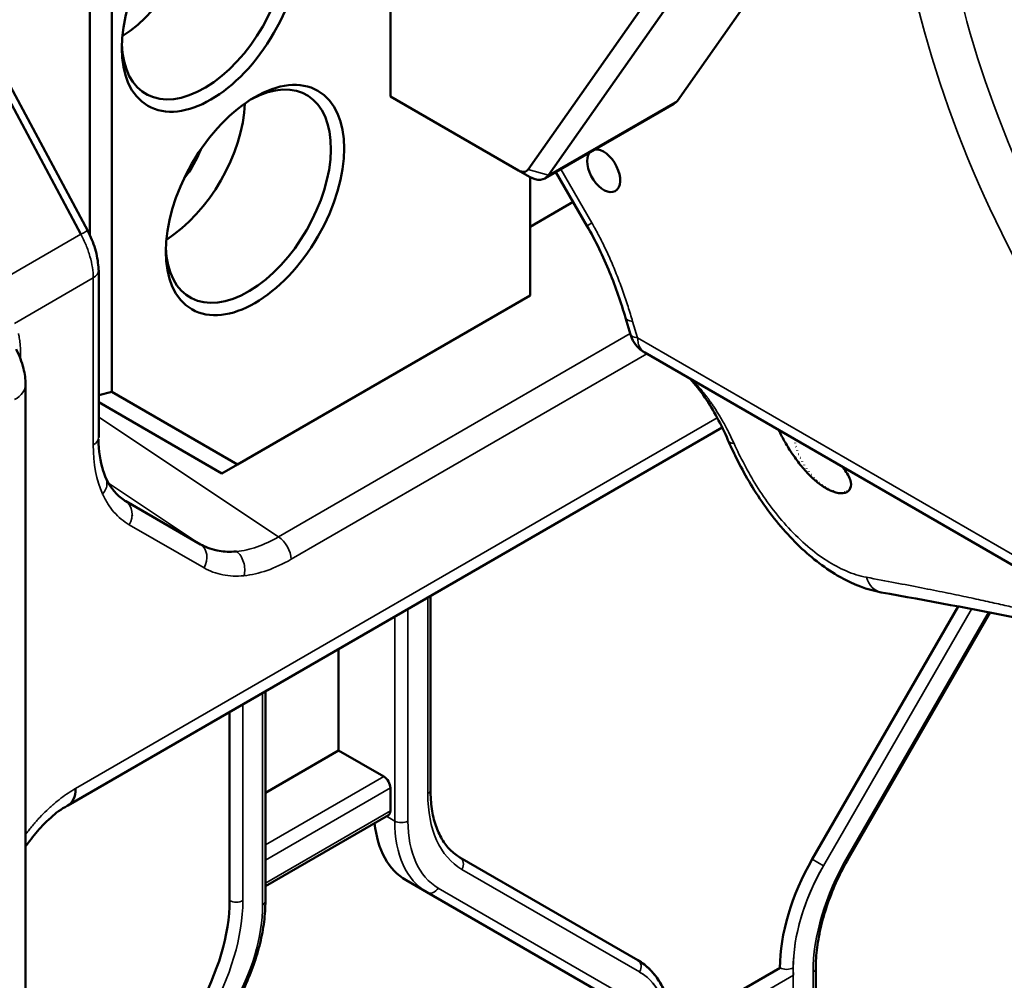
# Model space of a CAD drawing. Header units: millimetres. Extents: x 0 to 14369, y -869 to 2970.
# Tile 677 of 787: x 3617 to 3648, y 1786 to 1817. Entities that reach past the tile are written whole.
import ezdxf

# ---------------------------------------------------------------- set-up
doc = ezdxf.new("R2010")
doc.units = ezdxf.units.MM
doc.header["$LTSCALE"] = 10
doc.layers.add('Sichtbar (ISO)', color=7, linetype='Continuous', lineweight=50)
doc.layers.add('Sichtbar schmal (ISO)', color=7, linetype='Continuous', lineweight=35)

msp = doc.modelspace()

# ---------------------------------------------------------------- linework, layer by layer
at = {"layer": 'Sichtbar (ISO)'}
for p, q in [((3628.48, 1829.539), (3628.48, 1814.212)), ((3618.828, 1809.761), (3618.828, 1824.374)), ((3619.535, 1804.726), (3619.535, 1824.374)), ((3644.755, 1824.111), (3637.699, 1814.074)), ((3639.958, 1821.899), (3632.903, 1811.862)), ((3633.563, 1811.685), (3640.618, 1821.722)), ((3618.538, 1809.787), (3612.49, 1821.11)), ((3618.766, 1809.898), (3612.686, 1821.205)), ((3628.48, 1814.212), (3632.597, 1811.835)), ((3637.587, 1813.969), (3633.45, 1811.581)), ((3632.95, 1811.631), (3632.597, 1811.835)), ((3633.8, 1811.783), (3634.796, 1810.057)), ((3632.97, 1807.823), (3632.97, 1811.62)), ((3632.97, 1810.027), (3634.353, 1810.825)), ((3619.113, 1808.629), (3619.113, 1803.266)), ((3623.57, 1802.396), (3632.97, 1807.823)), ((3636.036, 1807.1), (3636.194, 1806.572)), ((3636.649, 1805.986), (3636.649, 1805.986)), ((3656.077, 1794.77), (3636.649, 1805.986)), ((3616.763, 1770.747), (3616.763, 1804.967)), ((3619.535, 1804.726), (3619.113, 1804.625)), ((3623.57, 1802.396), (3619.535, 1804.726)), ((3623.07, 1802.107), (3619.113, 1804.392)), ((3639.14, 1803.581), (3618.124, 1791.447)), ((3623.57, 1802.396), (3623.07, 1802.107)), ((3622.385, 1799.831), (3619.985, 1801.217)), ((3620.184, 1800.753), (3620.188, 1800.75)), ((3629.77, 1791.947), (3629.77, 1798.171)), ((3629.77, 1791.947), (3629.77, 1798.171)), ((3646.716, 1797.837), (3642.031, 1789.723)), ((3647.748, 1797.639), (3643.202, 1789.764)), ((3647.748, 1797.639), (3643.202, 1789.764)), ((3626.818, 1793.216), (3626.818, 1796.467)), ((3626.818, 1796.467), (3626.818, 1793.216)), ((3624.466, 1788.378), (3624.466, 1795.109)), ((3624.466, 1788.378), (3624.466, 1795.109)), ((3623.318, 1794.446), (3623.318, 1788.395)), ((3624.466, 1791.858), (3626.818, 1793.216)), ((3626.818, 1793.216), (3624.466, 1791.858)), ((3628.268, 1792.379), (3626.818, 1793.216)), ((3626.818, 1793.216), (3628.268, 1792.379)), ((3628.48, 1791.277), (3628.48, 1792.011)), ((3628.48, 1792.011), (3628.48, 1791.277)), ((3624.466, 1788.858), (3628.418, 1791.139)), ((3624.466, 1788.858), (3628.418, 1791.139)), ((3636.425, 1786.486), (3630.717, 1789.781)), ((3636.425, 1786.486), (3630.717, 1789.781)), ((3628.985, 1789.049), (3629.657, 1788.661)), ((3629.657, 1788.661), (3628.985, 1789.049)), ((3629.657, 1788.661), (3635.364, 1785.366)), ((3635.364, 1785.366), (3629.657, 1788.661)), ((3640.996, 1786.238), (3637.545, 1784.246)), ((3642.144, 1786.221), (3642.144, 1761.533)), ((3642.144, 1786.221), (3642.144, 1761.533))]:
    msp.add_line(p, q, dxfattribs=at)
for centre in [(3622.717, 1817.416), (3624.131, 1810.884)]:
    msp.add_ellipse(centre, major_axis=(2.025, 3.507), ratio=0.57735, dxfattribs=at)
for centre, major_axis, ratio, start_param, end_param in [((3622.505, 1817.539), (-1.875, -3.248), 0.57735, 5.537027, 10.170936), ((3619.747, 1819.131), (-1.875, -3.248), 0.57735, 0.832226, 2.309367), ((3623.919, 1811.007), (-1.875, -3.248), 0.57735, 5.537027, 10.170936), ((3637.087, 1814.835), (0.5, -0.866), 0.57735, 0, 0.261799), ((3621.161, 1812.599), (-1.875, -3.248), 0.57735, 0.832226, 2.309367), ((3621.161, 1812.599), (1, 1.732), 0.57735, 4.439168, 4.98561), ((3635.331, 1811.823), (-0.375, 0.65), 0.57735, 0.230155, 6.053031), ((3632.597, 1812.243), (0.25, -0.433), 0.57735, 5.497787, 6.544985), ((3632.95, 1812.447), (0.5, -0.866), 0.57735, 5.497787, 6.544985), ((3618.225, 1809.607), (0.538, 0.289), 0.021381, 6.269427, 6.287617), ((3618.498, 1808.629), (0.61, 0), 0.577351, 6.282582, 6.285316), ((3642.49, 1802.868), (-0.75, 1.299), 0.57735, 1.000091, 1.007059), ((3642.49, 1802.868), (-0.75, 1.299), 0.57735, 1.087357, 1.094326), ((3642.49, 1802.868), (-0.75, 1.299), 0.57735, 1.174624, 1.181592), ((3642.49, 1802.868), (-0.75, 1.299), 0.57735, 1.26189, 1.268858), ((3642.49, 1802.868), (-0.75, 1.299), 0.57735, 1.349157, 1.356125), ((3642.49, 1802.868), (-0.75, 1.299), 0.57735, 1.436423, 1.443391), ((3642.49, 1802.868), (-0.75, 1.299), 0.57735, 1.52369, 1.530658), ((3642.49, 1802.868), (-0.75, 1.299), 0.57735, 1.610956, 1.617924), ((3642.49, 1802.868), (-0.75, 1.299), 0.57735, 1.698222, 1.705191), ((3642.49, 1802.868), (-0.75, 1.299), 0.57735, 1.785489, 1.792457), ((3642.49, 1802.868), (-0.75, 1.299), 0.57735, 1.872755, 1.879724), ((3642.49, 1802.868), (-0.75, 1.299), 0.57735, 1.960022, 1.96699), ((3642.49, 1802.868), (-0.75, 1.299), 0.57735, 2.047288, 2.054257), ((3642.49, 1802.868), (-0.75, 1.299), 0.57735, 2.134555, 2.141523), ((3642.49, 1802.868), (-0.75, 1.299), 0.57735, 2.221821, 2.22879), ((3642.49, 1802.868), (-0.75, 1.299), 0.57735, 2.309088, 2.316056), ((3642.49, 1802.868), (-0.75, 1.299), 0.57735, 2.396354, 2.403322), ((3642.49, 1802.868), (-0.75, 1.299), 0.57735, 2.483621, 2.490589), ((3642.49, 1802.868), (-0.75, 1.299), 0.57735, 2.570887, 2.577855), ((3642.49, 1802.868), (-0.75, 1.299), 0.57735, 2.658154, 2.665122), ((3642.49, 1802.868), (0.75, -1.299), 0.57735, 5.887013, 5.893981), ((3642.49, 1802.868), (0.75, -1.299), 0.57735, 5.974279, 5.981247), ((3642.49, 1802.868), (0.75, -1.299), 0.57735, 6.061546, 6.068514), ((3642.49, 1802.868), (0.75, -1.299), 0.57735, 6.148812, 6.15578), ((3644.406, 1799.176), (-0.159, -0.886), 0.746593, 6.283127, 6.283165), ((3628.268, 1792.134), (0.15, -0.26), 0.57735, 0.785398, 2.356194), ((3628.268, 1792.134), (-0.15, 0.26), 0.57735, 3.926991, 5.497787), ((3617.524, 1792.486), (0.6, -1.039), 0.57735, 6.249559, 7.068583), ((3628.268, 1791.399), (0.15, -0.26), 0.57735, 0, 0.785398), ((3628.268, 1791.399), (0.15, -0.26), 0.57735, 0, 0.785398), ((3631.485, 1793.379), (-2.5, -4.33), 0.57735, 5.612894, 6.283185), ((3631.485, 1793.379), (-2.5, -4.33), 0.57735, 5.612894, 6.283185), ((3644.531, 1788.279), (-2.5, -4.33), 0.57735, 4.712389, 5.497787), ((3619.782, 1786.354), (-2.5, -4.33), 0.57735, 1.570796, 2.356194)]:
    msp.add_ellipse(centre, major_axis=major_axis, ratio=ratio, start_param=start_param, end_param=end_param, dxfattribs=at)
for points, knots in [([(3618.76, 1809.894), (3618.859, 1809.711), (3618.94, 1809.516), (3619.057, 1809.122), (3619.093, 1808.92), (3619.104, 1808.694), (3619.105, 1808.662), (3619.105, 1808.63)], [0, 0, 0, 0, 0.0624168, 0.0624168, 0.1261603, 0.1261603, 0.1366788, 0.1366788, 0.1366788, 0.1366788]), ([(3636.036, 1807.1), (3635.892, 1807.585), (3635.722, 1808.078), (3635.316, 1809.07), (3635.073, 1809.575), (3634.796, 1810.057)], [0, 0, 0, 0, 0.1606222, 0.1606222, 0.3273765, 0.3273765, 0.3273765, 0.3273765]), ([(3636.649, 1805.986), (3636.559, 1806.039), (3636.476, 1806.107), (3636.338, 1806.263), (3636.281, 1806.353), (3636.221, 1806.488), (3636.206, 1806.53), (3636.194, 1806.572)], [0, 0, 0, 0, 0.03144152, 0.03144152, 0.06262639, 0.06262639, 0.07586673, 0.07586673, 0.07586673, 0.07586673]), ([(3616.461, 1806.096), (3616.565, 1805.9), (3616.644, 1805.688), (3616.74, 1805.306), (3616.764, 1805.132), (3616.762, 1804.961)], [0, 0, 0, 0, 0.0666841, 0.0666841, 0.1194396, 0.1194396, 0.1194396, 0.1194396]), ([(3639.325, 1803.18), (3639.108, 1803.672), (3638.865, 1804.142), (3638.436, 1804.762), (3638.274, 1804.963), (3638.11, 1805.143)], [0, 0, 0, 0, 0.1770147, 0.1770147, 0.2696391, 0.2696391, 0.2696391, 0.2696391]), ([(3640.957, 1803.5), (3640.974, 1803.461), (3640.992, 1803.419), (3641.039, 1803.326), (3641.071, 1803.265), (3641.172, 1803.085), (3641.248, 1802.957), (3641.42, 1802.692), (3641.512, 1802.561), (3641.706, 1802.312), (3641.806, 1802.195), (3642.005, 1801.988), (3642.103, 1801.898), (3642.252, 1801.779), (3642.302, 1801.742), (3642.379, 1801.69), (3642.407, 1801.672), (3642.447, 1801.648), (3642.459, 1801.64), (3642.472, 1801.633)], [0.2874388, 0.2874388, 0.2874388, 0.2874388, 0.3259012, 0.3259012, 0.3792869, 0.3792869, 0.4689788, 0.4689788, 0.5493116, 0.5493116, 0.6227202, 0.6227202, 0.6887355, 0.6887355, 0.7217573, 0.7217573, 0.7400776, 0.7400776, 0.7486476, 0.7486476, 0.7486476, 0.7486476]), ([(3619.106, 1803.213), (3619.11, 1802.828), (3619.161, 1802.483), (3619.28, 1802.112), (3619.31, 1802.032), (3619.344, 1801.957)], [0.0070221, 0.0070221, 0.0070221, 0.0070221, 0.1570952, 0.1570952, 0.2011796, 0.2011796, 0.2011796, 0.2011796]), ([(3644.247, 1798.29), (3643.804, 1798.37), (3643.354, 1798.543), (3642.474, 1799.039), (3642.033, 1799.374), (3641.21, 1800.16), (3640.818, 1800.622), (3640.139, 1801.589), (3639.841, 1802.104), (3639.496, 1802.801), (3639.408, 1802.993), (3639.325, 1803.18)], [0, 0, 0, 0, 0.1745798, 0.1745798, 0.353453, 0.353453, 0.5337131, 0.5337131, 0.7082201, 0.7082201, 0.774484, 0.774484, 0.774484, 0.774484]), ([(3642.472, 1801.633), (3642.482, 1801.627), (3642.492, 1801.622), (3642.527, 1801.602), (3642.553, 1801.589), (3642.621, 1801.556), (3642.663, 1801.538), (3642.825, 1801.481), (3642.934, 1801.465), (3643.112, 1801.488), (3643.18, 1801.524), (3643.271, 1801.642), (3643.288, 1801.728), (3643.251, 1801.94), (3643.188, 1802.068), (3643.064, 1802.238), (3643.033, 1802.279), (3642.994, 1802.324)], [-0.6142898, -0.6142898, -0.6142898, -0.6142898, -0.6076723, -0.6076723, -0.5901769, -0.5901769, -0.5605944, -0.5605944, -0.4730981, -0.4730981, -0.3889159, -0.3889159, -0.2951735, -0.2951735, -0.1882909, -0.1882909, -0.1587758, -0.1587758, -0.1587758, -0.1587758]), ([(3622.385, 1799.831), (3622.516, 1799.755), (3622.689, 1799.678), (3623.087, 1799.6), (3623.263, 1799.588), (3623.479, 1799.598), (3623.51, 1799.6), (3623.541, 1799.602)], [-0.2006099, -0.2006099, -0.2006099, -0.2006099, -0.0841437, -0.0841437, 0, 0, 0.0136769, 0.0136769, 0.0136769, 0.0136769]), ([(3629.77, 1791.947), (3629.77, 1791.734), (3629.784, 1791.531), (3629.841, 1791.151), (3629.883, 1790.974), (3629.992, 1790.649), (3630.059, 1790.502), (3630.214, 1790.24), (3630.302, 1790.126), (3630.496, 1789.929), (3630.602, 1789.847), (3630.717, 1789.781)], [3.1415927, 3.1415927, 3.1415927, 3.1415927, 3.2986723, 3.2986723, 3.4557519, 3.4557519, 3.6128316, 3.6128316, 3.7699112, 3.7699112, 3.9269908, 3.9269908, 3.9269908, 3.9269908]), ([(3629.77, 1791.947), (3629.77, 1791.734), (3629.784, 1791.531), (3629.841, 1791.151), (3629.883, 1790.974), (3629.992, 1790.649), (3630.059, 1790.502), (3630.214, 1790.24), (3630.302, 1790.126), (3630.496, 1789.929), (3630.602, 1789.847), (3630.717, 1789.781)], [3.1415927, 3.1415927, 3.1415927, 3.1415927, 3.2986723, 3.2986723, 3.4557519, 3.4557519, 3.6128316, 3.6128316, 3.7699112, 3.7699112, 3.9269908, 3.9269908, 3.9269908, 3.9269908]), ([(3618.103, 1791.436), (3618.012, 1791.391), (3617.92, 1791.334), (3617.661, 1791.146), (3617.483, 1790.984), (3617.167, 1790.652), (3617.024, 1790.481), (3616.846, 1790.245), (3616.804, 1790.187), (3616.763, 1790.128)], [0, 0, 0, 0, 0.0463276, 0.0463276, 0.1258036, 0.1258036, 0.1940807, 0.1940807, 0.2157094, 0.2157094, 0.2157094, 0.2157094]), ([(3643.202, 1789.764), (3643.067, 1789.532), (3642.944, 1789.293), (3642.721, 1788.81), (3642.621, 1788.566), (3642.45, 1788.078), (3642.377, 1787.834), (3642.261, 1787.353), (3642.217, 1787.116), (3642.159, 1786.657), (3642.144, 1786.434), (3642.144, 1786.221)], [2.3561945, 2.3561945, 2.3561945, 2.3561945, 2.5132741, 2.5132741, 2.6703538, 2.6703538, 2.8274334, 2.8274334, 2.984513, 2.984513, 3.1415927, 3.1415927, 3.1415927, 3.1415927]), ([(3643.202, 1789.764), (3643.067, 1789.532), (3642.944, 1789.293), (3642.721, 1788.81), (3642.621, 1788.566), (3642.45, 1788.078), (3642.377, 1787.834), (3642.261, 1787.353), (3642.217, 1787.116), (3642.159, 1786.657), (3642.144, 1786.434), (3642.144, 1786.221)], [2.3561945, 2.3561945, 2.3561945, 2.3561945, 2.5132741, 2.5132741, 2.6703538, 2.6703538, 2.8274334, 2.8274334, 2.984513, 2.984513, 3.1415927, 3.1415927, 3.1415927, 3.1415927]), ([(3624.466, 1788.378), (3624.466, 1788.164), (3624.452, 1787.942), (3624.394, 1787.49), (3624.352, 1787.26), (3624.239, 1786.795), (3624.169, 1786.561), (3624.005, 1786.093), (3623.91, 1785.86), (3623.698, 1785.4), (3623.58, 1785.173), (3623.453, 1784.953)], [0, 0, 0, 0, 0.1570796, 0.1570796, 0.3141593, 0.3141593, 0.4712389, 0.4712389, 0.6283185, 0.6283185, 0.7853982, 0.7853982, 0.7853982, 0.7853982]), ([(3624.466, 1788.378), (3624.466, 1788.164), (3624.452, 1787.942), (3624.394, 1787.49), (3624.352, 1787.26), (3624.239, 1786.795), (3624.169, 1786.561), (3624.005, 1786.093), (3623.91, 1785.86), (3623.698, 1785.4), (3623.58, 1785.173), (3623.453, 1784.953)], [0, 0, 0, 0, 0.1570796, 0.1570796, 0.3141593, 0.3141593, 0.4712389, 0.4712389, 0.6283185, 0.6283185, 0.7853982, 0.7853982, 0.7853982, 0.7853982]), ([(3636.425, 1786.486), (3636.571, 1786.401), (3636.706, 1786.296), (3636.947, 1786.053), (3637.053, 1785.913), (3637.234, 1785.607), (3637.31, 1785.44), (3637.43, 1785.084), (3637.474, 1784.894), (3637.533, 1784.497), (3637.548, 1784.289), (3637.548, 1784.074)], [5.4977871, 5.4977871, 5.4977871, 5.4977871, 5.6548668, 5.6548668, 5.8119464, 5.8119464, 5.969026, 5.969026, 6.1261057, 6.1261057, 6.2831853, 6.2831853, 6.2831853, 6.2831853]), ([(3636.425, 1786.486), (3636.575, 1786.399), (3636.712, 1786.292), (3636.958, 1786.04), (3637.065, 1785.897), (3637.248, 1785.581), (3637.323, 1785.408), (3637.441, 1785.04), (3637.484, 1784.845), (3637.536, 1784.458), (3637.548, 1784.269), (3637.548, 1784.074)], [5.4977871, 5.4977871, 5.4977871, 5.4977871, 5.6585239, 5.6585239, 5.8192606, 5.8192606, 5.9799973, 5.9799973, 6.1407341, 6.1407341, 6.2831853, 6.2831853, 6.2831853, 6.2831853])]:
    msp.add_open_spline(points, degree=3, knots=knots, dxfattribs=at)
for points in [[(3619.344, 1801.957), (3619.489, 1801.637), (3619.702, 1801.394), (3619.928, 1801.251)], [(3619.928, 1801.251), (3619.948, 1801.238), (3619.967, 1801.227), (3619.984, 1801.217)], [(3648.652, 1797.457), (3647.218, 1797.751), (3645.737, 1798.023), (3644.247, 1798.29)]]:
    msp.add_open_spline(points, degree=3, dxfattribs=at)
at = {"layer": 'Sichtbar schmal (ISO)'}
for p, q in [((3633.563, 1811.685), (3637.699, 1814.074)), ((3632.903, 1811.862), (3633.563, 1811.685)), ((3633.959, 1811.875), (3634.955, 1810.148)), ((3615.001, 1807.745), (3618.538, 1809.787)), ((3618.677, 1809.858), (3618.677, 1809.858)), ((3618.937, 1808.384), (3616.407, 1806.924)), ((3618.937, 1803.021), (3618.937, 1808.384)), ((3618.958, 1808.397), (3618.958, 1808.398)), ((3636.263, 1806.99), (3636.421, 1806.459)), ((3636.187, 1806.595), (3624.89, 1800.073)), ((3636.421, 1806.459), (3655.916, 1795.205)), ((3616.606, 1805.77), (3616.606, 1805.814)), ((3636.717, 1805.948), (3625.292, 1799.351)), ((3618.372, 1791.996), (3638.98, 1803.894)), ((3624.89, 1800.073), (3619.113, 1803.914)), ((3619.424, 1801.8), (3622.385, 1799.831)), ((3619.984, 1801.217), (3619.826, 1801.323)), ((3622.496, 1799.074), (3620.095, 1800.461)), ((3620.148, 1800.573), (3620.148, 1800.574)), ((3625.288, 1799.417), (3625.288, 1799.417)), ((3629.682, 1798.12), (3629.682, 1791.825)), ((3629.682, 1791.825), (3629.682, 1798.12)), ((3629.045, 1790.95), (3629.045, 1797.753)), ((3629.045, 1797.753), (3629.045, 1790.95)), ((3646.716, 1797.837), (3642.031, 1789.723)), ((3647.151, 1797.755), (3642.393, 1789.514)), ((3642.393, 1789.514), (3647.151, 1797.755)), ((3643.154, 1789.792), (3647.691, 1797.65)), ((3647.691, 1797.65), (3643.154, 1789.792)), ((3628.621, 1797.508), (3628.621, 1790.95)), ((3628.621, 1790.95), (3628.621, 1797.508)), ((3624.379, 1795.059), (3624.379, 1788.256)), ((3624.379, 1788.256), (3624.379, 1795.059)), ((3623.318, 1794.446), (3623.318, 1788.395)), ((3623.742, 1788.395), (3623.742, 1794.691)), ((3623.742, 1794.691), (3623.742, 1788.395)), ((3628.268, 1792.379), (3624.466, 1790.184)), ((3624.466, 1790.184), (3628.268, 1792.379)), ((3624.466, 1789.694), (3628.48, 1792.011)), ((3628.48, 1792.011), (3624.466, 1789.694)), ((3628.48, 1791.277), (3624.466, 1788.96)), ((3624.466, 1788.96), (3628.48, 1791.277)), ((3628.621, 1790.95), (3628.356, 1791.103)), ((3628.356, 1791.103), (3628.621, 1790.95)), ((3642.031, 1789.723), (3642.393, 1789.514)), ((3642.393, 1789.514), (3642.031, 1789.723)), ((3643.154, 1789.792), (3643.202, 1789.764)), ((3643.202, 1789.764), (3643.154, 1789.792)), ((3636.487, 1786.104), (3630.78, 1789.399)), ((3630.78, 1789.399), (3636.487, 1786.104)), ((3630.019, 1788.798), (3635.726, 1785.503)), ((3635.726, 1785.503), (3630.019, 1788.798)), ((3641.42, 1760.536), (3641.42, 1786.238)), ((3641.427, 1785.997), (3637.453, 1783.703)), ((3642.056, 1786.098), (3642.056, 1761.41)), ((3642.056, 1761.41), (3642.056, 1786.098))]:
    msp.add_line(p, q, dxfattribs=at)
for centre, major_axis, ratio, start_param, end_param in [((3660.64, 1814.163), (11.341, -19.642), 0.57735, 3.926991, 5.198829), ((3661.347, 1814.571), (10.841, -18.776), 0.57735, 3.926991, 5.195045), ((3618.225, 1809.607), (0.538, 0.289), 0.021381, 0.004431, 0.939151), ((3635.662, 1810.557), (-0.866, -0.5), 0.000721, 0, 0.61548), ((3618.498, 1808.629), (0.61, 0), 0.577351, 5.513798, 6.282582), ((3636.899, 1807.357), (-0.863, -0.257), 0.311649, 0, 0.653049), ((3617.043, 1805.568), (-0.61, 0), 0.57735, 5.511507, 5.54359), ((3615.563, 1804.967), (1.2, 0), 0.57735, 5.497787, 6.2754), ((3618.499, 1803.266), (0.61, 0), 0.57735, 5.512921, 6.282613), ((3624.083, 1806.266), (-4.099, -5.753), 0.541038, 5.6345, 5.977341), ((3640.148, 1803.543), (-0.823, -0.363), 0.392203, 6.283185, 6.831576), ((3619.659, 1800.701), (0.305, 0.528), 0.816497, 4.728116, 6.234628), ((3622.062, 1799.316), (0.304, 0.527), 0.816497, 4.725509, 6.237232), ((3624.861, 1799.593), (0.305, -0.528), 0.57735, 0.800532, 2.288701), ((3625.556, 1805.606), (2.95, 6.607), 0.536787, 3.439848, 3.778091), ((3644.406, 1799.176), (-0.159, -0.886), 0.746593, 5.311991, 6.283148), ((3629.47, 1791.947), (0.3, 0), 0.57735, 5.497787, 6.283185), ((3629.47, 1791.947), (0.3, 0), 0.57735, 5.497787, 6.283185), ((3633.43, 1793.988), (-2.65, -4.59), 0.57735, 5.497787, 6.283185), ((3633.43, 1793.988), (-2.65, -4.59), 0.57735, 5.497787, 6.283185), ((3628.833, 1791.073), (-0.3, 0), 0.57735, 0.785398, 2.356194), ((3632.157, 1792.991), (-2.5, -4.33), 0.57735, 5.497787, 6.283185), ((3628.833, 1791.073), (0.3, 0), 0.57735, 3.926991, 5.497787), ((3632.157, 1792.991), (-2.5, -4.33), 0.57735, 5.497787, 6.283185), ((3632.369, 1792.869), (-2.35, -4.07), 0.57735, 5.497787, 6.283185), ((3632.369, 1792.869), (-2.35, -4.07), 0.57735, 5.497787, 6.283185), ((3630.567, 1789.521), (0.15, 0.26), 0.816497, 4.712389, 6.283185), ((3630.567, 1789.521), (0.15, 0.26), 0.816497, 4.712389, 6.283185), ((3644.531, 1788.279), (-2.5, -4.33), 0.57735, 4.712389, 5.497787), ((3645.804, 1788.262), (2.65, 4.59), 0.57735, 1.570796, 2.356194), ((3645.804, 1788.262), (-2.65, -4.59), 0.57735, 4.712389, 5.497787), ((3644.743, 1788.157), (-2.35, -4.07), 0.57735, 4.712389, 5.56166), ((3644.743, 1788.157), (-2.35, -4.07), 0.57735, 4.712389, 5.497787), ((3629.807, 1788.921), (-0.15, -0.26), 0.816497, 0, 1.570796), ((3629.807, 1788.921), (-0.15, -0.26), 0.816497, 0, 1.570796), ((3619.782, 1786.354), (-2.5, -4.33), 0.57735, 1.570796, 2.356194), ((3619.995, 1786.232), (-2.65, -4.59), 0.57735, 1.570796, 2.356194), ((3619.995, 1786.232), (2.65, 4.59), 0.57735, 4.712389, 5.497787), ((3623.53, 1788.518), (-0.3, 0), 0.57735, 0.785398, 2.356194), ((3623.53, 1788.518), (0.3, 0), 0.57735, 3.926991, 5.497787), ((3621.055, 1786.337), (2.35, 4.07), 0.57735, 4.712389, 5.497787), ((3621.055, 1786.337), (-2.35, -4.07), 0.57735, 1.570796, 2.356194), ((3624.166, 1788.378), (0.3, 0), 0.57735, 5.497787, 6.283185), ((3624.166, 1788.378), (0.3, 0), 0.57735, 5.497787, 6.283185), ((3636.275, 1786.226), (0.15, 0.26), 0.816497, 4.712389, 6.283185), ((3636.275, 1786.226), (0.15, 0.26), 0.816497, 4.712389, 6.283185), ((3641.208, 1786.361), (0.3, 0), 0.57735, 3.926991, 5.497787), ((3641.844, 1786.221), (0.3, 0), 0.57735, 5.497787, 6.283185), ((3641.844, 1786.221), (0.3, 0), 0.57735, 5.497787, 6.283185), ((3634.137, 1782.033), (2.35, 4.07), 0.57735, 5.497787, 6.283185), ((3634.137, 1782.033), (2.35, 4.07), 0.57735, 5.433914, 6.283185)]:
    msp.add_ellipse(centre, major_axis=major_axis, ratio=ratio, start_param=start_param, end_param=end_param, dxfattribs=at)
for points, knots in [([(3634.955, 1810.148), (3635.023, 1810.03), (3635.16, 1809.782), (3635.363, 1809.38), (3635.566, 1808.938), (3635.764, 1808.458), (3635.952, 1807.956), (3636.119, 1807.461), (3636.216, 1807.145), (3636.263, 1806.99)], [0.0000001, 0.0000001, 0.0000001, 0.0000001, 0.1428571, 0.2857143, 0.4285714, 0.5714286, 0.7142857, 0.8571429, 1, 1, 1, 1]), ([(3616.533, 1806.599), (3616.535, 1806.591), (3616.539, 1806.577), (3616.546, 1806.547), (3616.557, 1806.494), (3616.571, 1806.417), (3616.584, 1806.322), (3616.603, 1806.126), (3616.607, 1805.954), (3616.606, 1805.814)], [0, 0, 0, 0, 0.03125, 0.0625, 0.125, 0.25, 0.375, 0.5, 1, 1, 1, 1]), ([(3636.421, 1806.459), (3636.344, 1806.468), (3636.283, 1806.485), (3636.244, 1806.511), (3636.218, 1806.528), (3636.201, 1806.549), (3636.194, 1806.572)], [0, 0, 0, 0, 0.25, 0.25, 0.25, 0.4162845, 0.4162845, 0.4162845, 0.4162845]), ([(3636.421, 1806.459), (3636.423, 1806.43), (3636.425, 1806.401), (3636.428, 1806.372), (3636.432, 1806.343), (3636.437, 1806.315), (3636.444, 1806.287), (3636.451, 1806.26), (3636.459, 1806.233), (3636.469, 1806.208), (3636.479, 1806.183), (3636.491, 1806.159), (3636.504, 1806.136), (3636.517, 1806.114), (3636.531, 1806.093), (3636.547, 1806.074), (3636.562, 1806.055), (3636.58, 1806.038), (3636.599, 1806.022), (3636.614, 1806.009), (3636.631, 1805.997), (3636.649, 1805.986)], [0, 0, 0, 0, 0.1249736, 0.1249736, 0.1249736, 0.25, 0.25, 0.25, 0.375, 0.375, 0.375, 0.4999993, 0.4999993, 0.4999993, 0.625, 0.625, 0.625, 0.7499992, 0.7499992, 0.7499992, 0.8523375, 0.8523375, 0.8523375, 0.8523375]), ([(3638.2, 1805.091), (3638.21, 1805.08), (3638.221, 1805.069), (3638.231, 1805.058), (3638.24, 1805.049), (3638.248, 1805.04), (3638.257, 1805.031), (3638.262, 1805.024), (3638.268, 1805.018), (3638.274, 1805.012), (3638.288, 1804.996), (3638.302, 1804.98), (3638.316, 1804.965), (3638.33, 1804.949), (3638.344, 1804.933), (3638.359, 1804.916), (3638.373, 1804.9), (3638.387, 1804.883), (3638.402, 1804.866), (3638.417, 1804.849), (3638.432, 1804.831), (3638.448, 1804.812), (3638.464, 1804.793), (3638.48, 1804.774), (3638.497, 1804.753), (3638.514, 1804.732), (3638.532, 1804.711), (3638.55, 1804.687), (3638.569, 1804.664), (3638.588, 1804.64), (3638.608, 1804.614), (3638.628, 1804.589), (3638.649, 1804.562), (3638.67, 1804.533), (3638.691, 1804.505), (3638.713, 1804.475), (3638.736, 1804.443), (3638.759, 1804.412), (3638.782, 1804.379), (3638.806, 1804.344), (3638.831, 1804.309), (3638.856, 1804.273), (3638.881, 1804.234), (3638.907, 1804.195), (3638.934, 1804.154), (3638.961, 1804.111), (3638.988, 1804.069), (3639.015, 1804.024), (3639.044, 1803.977), (3639.072, 1803.93), (3639.1, 1803.882), (3639.13, 1803.83), (3639.159, 1803.779), (3639.189, 1803.725), (3639.22, 1803.668), (3639.251, 1803.611), (3639.283, 1803.551), (3639.315, 1803.487), (3639.348, 1803.424), (3639.381, 1803.357), (3639.415, 1803.287), (3639.449, 1803.216), (3639.484, 1803.143), (3639.52, 1803.065)], [0.4515478, 0.4515478, 0.4515478, 0.4515478, 0.4722222, 0.4722222, 0.4722222, 0.488698, 0.488698, 0.488698, 0.5, 0.5, 0.5, 0.5277778, 0.5277778, 0.5277778, 0.5555556, 0.5555556, 0.5555556, 0.5833333, 0.5833333, 0.5833333, 0.6111111, 0.6111111, 0.6111111, 0.6388889, 0.6388889, 0.6388889, 0.6666667, 0.6666667, 0.6666667, 0.6944444, 0.6944444, 0.6944444, 0.7222222, 0.7222222, 0.7222222, 0.75, 0.75, 0.75, 0.7777778, 0.7777778, 0.7777778, 0.8055556, 0.8055556, 0.8055556, 0.8333333, 0.8333333, 0.8333333, 0.8611111, 0.8611111, 0.8611111, 0.8888889, 0.8888889, 0.8888889, 0.9166667, 0.9166667, 0.9166667, 0.9444444, 0.9444444, 0.9444444, 0.9722222, 0.9722222, 0.9722222, 0.9999999, 0.9999999, 0.9999999, 0.9999999]), ([(3639.52, 1803.065), (3639.62, 1802.847), (3639.732, 1802.618), (3639.852, 1802.392), (3639.971, 1802.165), (3640.099, 1801.941), (3640.242, 1801.713), (3640.385, 1801.485), (3640.543, 1801.253), (3640.715, 1801.024), (3640.886, 1800.796), (3641.072, 1800.571), (3641.271, 1800.357), (3641.469, 1800.144), (3641.679, 1799.942), (3641.885, 1799.767), (3642.091, 1799.591), (3642.294, 1799.441), (3642.498, 1799.31), (3642.703, 1799.179), (3642.911, 1799.067), (3643.123, 1798.976), (3643.336, 1798.884), (3643.553, 1798.815), (3643.77, 1798.774)], [0, 0, 0, 0, 0.125, 0.125, 0.125, 0.25, 0.25, 0.25, 0.375, 0.375, 0.375, 0.5, 0.5, 0.5, 0.625, 0.625, 0.625, 0.75, 0.75, 0.75, 0.875, 0.875, 0.875, 1, 1, 1, 1]), ([(3619.344, 1801.957), (3619.366, 1801.908), (3619.388, 1801.794), (3619.358, 1801.609), (3619.285, 1801.497), (3619.238, 1801.447)], [0.2649589, 0.2649589, 0.2649589, 0.2649589, 0.5, 0.75, 1, 1, 1, 1]), ([(3620.095, 1800.461), (3620.003, 1800.514), (3619.916, 1800.575), (3619.834, 1800.643), (3619.752, 1800.711), (3619.675, 1800.786), (3619.603, 1800.869), (3619.532, 1800.951), (3619.465, 1801.041), (3619.404, 1801.137), (3619.343, 1801.234), (3619.288, 1801.337), (3619.238, 1801.447)], [0.0000002, 0.0000002, 0.0000002, 0.0000002, 0.25, 0.25, 0.25, 0.5, 0.5, 0.5, 0.75, 0.75, 0.75, 1, 1, 1, 1]), ([(3623.541, 1799.602), (3623.754, 1799.623), (3624.199, 1799.725), (3624.659, 1799.939), (3624.89, 1800.073)], [0, 0, 0, 0, 0.5, 1, 1, 1, 1]), ([(3623.779, 1798.825), (3623.659, 1798.814), (3623.541, 1798.81), (3623.427, 1798.815), (3623.313, 1798.819), (3623.202, 1798.832), (3623.095, 1798.853), (3622.988, 1798.874), (3622.884, 1798.903), (3622.784, 1798.94), (3622.684, 1798.977), (3622.588, 1799.022), (3622.496, 1799.074)], [0, 0, 0, 0, 0.25, 0.25, 0.25, 0.5, 0.5, 0.5, 0.75, 0.75, 0.75, 0.9999997, 0.9999997, 0.9999997, 0.9999997]), ([(3643.77, 1798.774), (3644.091, 1798.714), (3644.399, 1798.656), (3644.694, 1798.6), (3644.988, 1798.544), (3645.269, 1798.489), (3645.536, 1798.437), (3645.803, 1798.384), (3646.056, 1798.334), (3646.297, 1798.285), (3646.537, 1798.236), (3646.764, 1798.189), (3646.98, 1798.143), (3647.196, 1798.098), (3647.4, 1798.054), (3647.595, 1798.011), (3647.789, 1797.968), (3647.973, 1797.927), (3648.149, 1797.887), (3648.324, 1797.847), (3648.491, 1797.808), (3648.649, 1797.77), (3648.808, 1797.733), (3648.958, 1797.696), (3649.102, 1797.66), (3649.245, 1797.625), (3649.382, 1797.59), (3649.511, 1797.557), (3649.64, 1797.524), (3649.761, 1797.494), (3649.882, 1797.461)], [0, 0, 0, 0, 0.1, 0.1, 0.1, 0.2, 0.2, 0.2, 0.3, 0.3, 0.3, 0.4, 0.4, 0.4, 0.5, 0.5, 0.5, 0.6, 0.6, 0.6, 0.7, 0.7, 0.7, 0.8, 0.8, 0.8, 0.9, 0.9, 0.9, 1, 1, 1, 1]), ([(3616.763, 1790.52), (3616.776, 1790.538), (3616.79, 1790.555), (3616.803, 1790.573), (3616.837, 1790.616), (3616.871, 1790.659), (3616.905, 1790.702), (3616.939, 1790.744), (3616.974, 1790.786), (3617.009, 1790.827), (3617.044, 1790.868), (3617.079, 1790.908), (3617.115, 1790.948), (3617.15, 1790.988), (3617.186, 1791.027), (3617.222, 1791.065), (3617.294, 1791.142), (3617.368, 1791.216), (3617.442, 1791.287), (3617.479, 1791.323), (3617.517, 1791.358), (3617.554, 1791.392), (3617.592, 1791.426), (3617.63, 1791.459), (3617.668, 1791.492), (3617.744, 1791.557), (3617.821, 1791.62), (3617.899, 1791.679), (3617.976, 1791.738), (3618.055, 1791.795), (3618.134, 1791.847), (3618.213, 1791.9), (3618.292, 1791.95), (3618.372, 1791.996)], [0.0998774, 0.0998774, 0.0998774, 0.0998774, 0.125, 0.125, 0.125, 0.1875, 0.1875, 0.1875, 0.25, 0.25, 0.25, 0.3125, 0.3125, 0.3125, 0.375, 0.375, 0.375, 0.5, 0.5, 0.5, 0.5624959, 0.5624959, 0.5624959, 0.625, 0.625, 0.625, 0.75, 0.75, 0.75, 0.875, 0.875, 0.875, 1, 1, 1, 1])]:
    msp.add_open_spline(points, degree=3, knots=knots, dxfattribs=at)
for points in [[(3618.937, 1808.384), (3618.937, 1808.491), (3618.919, 1808.716), (3618.84, 1809.073), (3618.714, 1809.436), (3618.601, 1809.672), (3618.538, 1809.787)], [(3623.779, 1798.825), (3623.798, 1798.892), (3623.816, 1799.035), (3623.773, 1799.267), (3623.681, 1799.476), (3623.591, 1799.568), (3623.541, 1799.602)]]:
    msp.add_open_spline(points, degree=3, dxfattribs=at)

doc.saveas('drawing.dxf')
